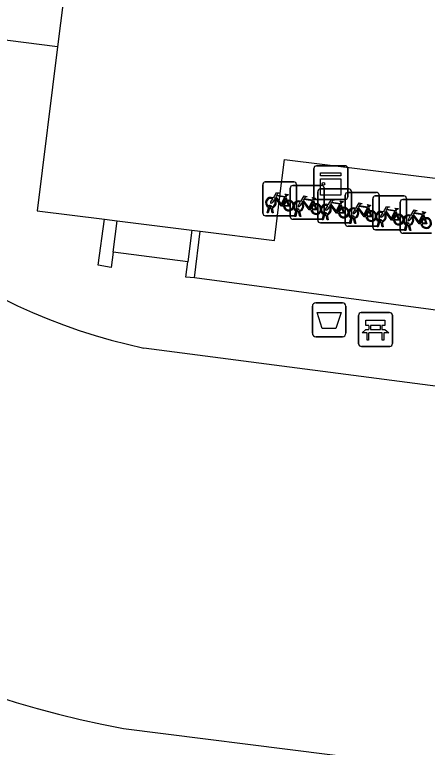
# Model space of a CAD drawing. Extents: x 161696 to 162377, y 380761 to 381673.
# Drawn here: x 162077.62 to 162089.82, y 381261.26 to 381282.94 of the extents above; entities that cross this region are included whole.
import ezdxf

# ---------------------------------------------------------------- set-up
doc = ezdxf.new("R2010")
doc.units = 0
for name, color, linetype in [('IMGEO_Afvalbak', 7, 'Continuous'), ('IMGEO_Bank', 7, 'Continuous'), ('IMGEO_Erf', 7, 'Continuous'), ('IMGEO_Fietsenrek', 7, 'Continuous'), ('IMGEO_Kast', 7, 'Continuous'), ('IMGEO_Pand', 7, 'Continuous'), ('IMGEO_Parkeervlak_open', 7, 'Continuous'), ('IMGEO_Voetpad_open', 7, 'Continuous')]:
    doc.layers.add(name, color=color, linetype=linetype)

msp = doc.modelspace()

# ---------------------------------------------------------------- linework, layer by layer
at = {"layer": 'IMGEO_Afvalbak'}
for p, q in [((162086.42, 381273.51), (162086.42, 381274.31)), ((162086.42, 381274.31), (162086.42, 381273.51)), ((162086.52, 381274.41), (162087.31, 381274.41)), ((162087.31, 381274.41), (162086.52, 381274.41)), ((162087.41, 381274.31), (162087.41, 381273.51)), ((162087.41, 381273.51), (162087.41, 381274.31)), ((162087.31, 381273.41), (162086.52, 381273.41)), ((162086.52, 381273.41), (162087.31, 381273.41))]:
    msp.add_line(p, q, dxfattribs=at)
msp.add_lwpolyline([(162086.563, 381274.124), (162087.267, 381274.124), (162087.118, 381273.654), (162086.712, 381273.654), (162086.563, 381274.124)], dxfattribs=at)
for centre, start, end in [((162086.52, 381274.31), 90, 180), ((162086.52, 381274.31), 90, 180), ((162087.31, 381274.31), 0, 90), ((162087.31, 381274.31), 360, 90), ((162086.52, 381273.51), 180, 270), ((162086.52, 381273.51), 180, 270), ((162087.31, 381273.51), 270, 0), ((162087.31, 381273.51), 270, 0)]:
    msp.add_arc(centre, 0.1, start, end, dxfattribs=at)
at = {"layer": 'IMGEO_Bank'}
for p, q in [((162087.786, 381273.198), (162087.786, 381274.039)), ((162087.786, 381274.039), (162087.786, 381273.198)), ((162087.861, 381274.123), (162088.702, 381274.123)), ((162088.702, 381274.123), (162087.861, 381274.123)), ((162088.786, 381274.048), (162088.786, 381273.207)), ((162088.786, 381273.207), (162088.786, 381274.048)), ((162088.095, 381273.629), (162088.095, 381273.735)), ((162088.139, 381273.735), (162088.139, 381273.629)), ((162088.427, 381273.741), (162088.145, 381273.741)), ((162088.145, 381273.623), (162088.427, 381273.623)), ((162088.433, 381273.629), (162088.433, 381273.735)), ((162088.477, 381273.735), (162088.477, 381273.629)), ((162088.483, 381273.521), (162088.09, 381273.521)), ((162088.711, 381273.123), (162087.87, 381273.123)), ((162087.87, 381273.123), (162088.711, 381273.123))]:
    msp.add_line(p, q, dxfattribs=at)
for points in [[(162088.089, 381273.741), (162088.003, 381273.741), (162088.003, 381273.902), (162088.566, 381273.902), (162088.566, 381273.741), (162088.483, 381273.741)], [(162088.033, 381273.521), (162087.891, 381273.521), (162088.003, 381273.623), (162088.089, 381273.623)], [(162088.483, 381273.623), (162088.566, 381273.623), (162088.678, 381273.521), (162088.539, 381273.521)], [(162088.083, 381273.514), (162088.083, 381273.307), (162088.04, 381273.307), (162088.04, 381273.514)], [(162088.533, 381273.514), (162088.533, 381273.307), (162088.489, 381273.307), (162088.489, 381273.514)]]:
    msp.add_lwpolyline(points, dxfattribs=at)
for centre, radius, start, end in [((162087.864, 381274.045), 0.0779, 92.4484, 184.2845), ((162087.864, 381274.045), 0.0779, 92.4484, 184.2845), ((162088.708, 381274.045), 0.0779, 2.4484, 94.2845), ((162088.708, 381274.045), 0.0779, 2.4484, 94.2845), ((162088.088, 381273.734), 0.00671, 2.8957, 87.1043), ((162088.088, 381273.63), 0.00671, 272.8957, 357.1043), ((162088.145, 381273.734), 0.00671, 92.8957, 177.1043), ((162088.145, 381273.63), 0.00671, 182.8957, 267.1043), ((162088.427, 381273.734), 0.00671, 2.8957, 87.1043), ((162088.427, 381273.63), 0.00671, 272.8957, 357.1043), ((162088.484, 381273.734), 0.00671, 92.8957, 177.1043), ((162088.484, 381273.63), 0.00671, 182.8957, 267.1043), ((162088.033, 381273.514), 0.00671, 2.8957, 87.1043), ((162088.09, 381273.514), 0.00671, 92.8957, 177.1043), ((162088.482, 381273.514), 0.00671, 2.8957, 87.1043), ((162088.539, 381273.514), 0.00671, 92.8957, 177.1043), ((162087.864, 381273.201), 0.0779, 182.4484, 274.2845), ((162087.864, 381273.201), 0.0779, 182.4484, 274.2845), ((162088.708, 381273.201), 0.0779, 272.4484, 4.2845), ((162088.708, 381273.201), 0.0779, 272.4484, 4.2845)]:
    msp.add_arc(centre, radius, start, end, dxfattribs=at)
at = {"layer": 'IMGEO_Erf'}
for points in [[(162080.528, 381275.914), (162080.646, 381276.838)], [(162082.857, 381276.562), (162082.738, 381275.629)], [(162082.934, 381275.15), (162083.104, 381276.531)]]:
    msp.add_lwpolyline(points, dxfattribs=at)
at = {"layer": 'IMGEO_Fietsenrek'}
for p, q in [((162085.028, 381277.99), (162085.869, 381277.99)), ((162085.869, 381277.99), (162085.028, 381277.99)), ((162084.953, 381277.065), (162084.953, 381277.906)), ((162084.953, 381277.906), (162084.953, 381277.065)), ((162085.766, 381276.961), (162085.766, 381277.802)), ((162085.766, 381277.802), (162085.766, 381276.961)), ((162085.841, 381277.886), (162086.682, 381277.886)), ((162086.682, 381277.886), (162085.841, 381277.886)), ((162085.953, 381277.915), (162085.953, 381277.074)), ((162085.953, 381277.074), (162085.953, 381277.915)), ((162086.654, 381277.783), (162087.495, 381277.783)), ((162087.495, 381277.783), (162086.654, 381277.783)), ((162086.766, 381277.811), (162086.766, 381276.97)), ((162086.766, 381276.97), (162086.766, 381277.811)), ((162087.579, 381277.708), (162087.579, 381276.867)), ((162087.579, 381276.867), (162087.579, 381277.708)), ((162085.64, 381277.539), (162085.676, 381277.444)), ((162086.579, 381276.858), (162086.579, 381277.699)), ((162086.579, 381277.699), (162086.579, 381276.858)), ((162087.393, 381276.754), (162087.393, 381277.595)), ((162087.393, 381277.595), (162087.393, 381276.754)), ((162087.468, 381277.679), (162088.309, 381277.679)), ((162088.309, 381277.679), (162087.468, 381277.679)), ((162088.206, 381276.65), (162088.206, 381277.491)), ((162088.206, 381277.491), (162088.206, 381276.65)), ((162088.281, 381277.575), (162089.122, 381277.575)), ((162089.122, 381277.575), (162088.281, 381277.575)), ((162088.393, 381277.604), (162088.393, 381276.763)), ((162088.393, 381276.763), (162088.393, 381277.604)), ((162089.206, 381277.5), (162089.206, 381276.659)), ((162089.206, 381276.659), (162089.206, 381277.5)), ((162086.453, 381277.435), (162086.489, 381277.34)), ((162087.266, 381277.332), (162087.302, 381277.237)), ((162089.019, 381276.547), (162089.019, 381277.388)), ((162089.019, 381277.388), (162089.019, 381276.547)), ((162089.094, 381277.472), (162089.935, 381277.472)), ((162089.935, 381277.472), (162089.094, 381277.472)), ((162085.08, 381277.074), (162085.119, 381277.234)), ((162085.114, 381277.074), (162085.08, 381277.074)), ((162085.149, 381277.222), (162085.114, 381277.074)), ((162085.191, 381277.246), (162085.19, 381277.25)), ((162085.232, 381277.074), (162085.198, 381277.216)), ((162085.222, 381277.257), (162085.223, 381277.25)), ((162085.23, 381277.22), (162085.265, 381277.074)), ((162085.265, 381277.074), (162085.232, 381277.074)), ((162085.893, 381276.97), (162085.932, 381277.13)), ((162085.962, 381277.118), (162085.927, 381276.97)), ((162086.004, 381277.142), (162086.003, 381277.146)), ((162086.045, 381276.97), (162086.011, 381277.112)), ((162086.035, 381277.153), (162086.036, 381277.146)), ((162086.043, 381277.116), (162086.078, 381276.97)), ((162088.08, 381277.228), (162088.116, 381277.133)), ((162088.893, 381277.124), (162088.929, 381277.029)), ((162085.878, 381276.99), (162085.037, 381276.99)), ((162085.037, 381276.99), (162085.878, 381276.99)), ((162086.691, 381276.886), (162085.85, 381276.886)), ((162085.85, 381276.886), (162086.691, 381276.886)), ((162085.927, 381276.97), (162085.893, 381276.97)), ((162086.078, 381276.97), (162086.045, 381276.97)), ((162086.706, 381276.867), (162086.745, 381277.027)), ((162086.74, 381276.867), (162086.706, 381276.867)), ((162086.775, 381277.015), (162086.74, 381276.867)), ((162086.817, 381277.039), (162086.816, 381277.043)), ((162086.858, 381276.867), (162086.824, 381277.009)), ((162086.848, 381277.05), (162086.849, 381277.043)), ((162086.856, 381277.013), (162086.891, 381276.867)), ((162086.891, 381276.867), (162086.858, 381276.867)), ((162087.52, 381276.763), (162087.559, 381276.923)), ((162087.589, 381276.911), (162087.554, 381276.763)), ((162087.631, 381276.935), (162087.63, 381276.939)), ((162087.672, 381276.763), (162087.638, 381276.905)), ((162087.662, 381276.946), (162087.663, 381276.939)), ((162087.67, 381276.909), (162087.705, 381276.763)), ((162088.475, 381276.842), (162088.476, 381276.835)), ((162089.706, 381277.021), (162089.742, 381276.926)), ((162087.504, 381276.783), (162086.663, 381276.783)), ((162086.663, 381276.783), (162087.504, 381276.783)), ((162088.318, 381276.679), (162087.477, 381276.679)), ((162087.477, 381276.679), (162088.318, 381276.679)), ((162087.554, 381276.763), (162087.52, 381276.763)), ((162087.705, 381276.763), (162087.672, 381276.763)), ((162088.333, 381276.659), (162088.372, 381276.819)), ((162088.367, 381276.659), (162088.333, 381276.659)), ((162088.402, 381276.807), (162088.367, 381276.659)), ((162088.444, 381276.831), (162088.443, 381276.835)), ((162088.485, 381276.659), (162088.451, 381276.801)), ((162088.483, 381276.805), (162088.518, 381276.659)), ((162088.518, 381276.659), (162088.485, 381276.659)), ((162089.146, 381276.556), (162089.185, 381276.716)), ((162089.215, 381276.704), (162089.18, 381276.556)), ((162089.257, 381276.728), (162089.256, 381276.732)), ((162089.298, 381276.556), (162089.264, 381276.698)), ((162089.288, 381276.739), (162089.289, 381276.732)), ((162089.296, 381276.702), (162089.331, 381276.556)), ((162089.131, 381276.575), (162088.29, 381276.575)), ((162088.29, 381276.575), (162089.131, 381276.575)), ((162089.944, 381276.472), (162089.103, 381276.472)), ((162089.103, 381276.472), (162089.944, 381276.472)), ((162089.18, 381276.556), (162089.146, 381276.556)), ((162089.331, 381276.556), (162089.298, 381276.556))]:
    msp.add_line(p, q, dxfattribs=at)
for points in [[(162085.287, 381277.464), (162085.235, 381277.374), (162085.195, 381277.349), (162085.196, 381277.396), (162085.251, 381277.49)], [(162085.266, 381277.516), (162085.361, 381277.68), (162085.447, 381277.666), (162085.449, 381277.657), (162085.393, 381277.646), (162085.366, 381277.601), (162085.622, 381277.56)], [(162085.562, 381277.272), (162085.512, 381277.272), (162085.321, 381277.523), (162085.302, 381277.491)], [(162085.609, 381277.535), (162085.352, 381277.576), (162085.335, 381277.547), (162085.502, 381277.327), (162085.609, 381277.535)], [(162085.657, 381277.437), (162085.627, 381277.514), (162085.518, 381277.296), (162085.561, 381277.296)], [(162085.622, 381277.56), (162085.647, 381277.609), (162085.641, 381277.613), (162085.618, 381277.617), (162085.606, 381277.624), (162085.605, 381277.627), (162085.607, 381277.632), (162085.702, 381277.617), (162085.704, 381277.607), (162085.694, 381277.594), (162085.682, 381277.588), (162085.668, 381277.594), (162085.64, 381277.539)], [(162086.079, 381277.412), (162086.174, 381277.576), (162086.26, 381277.562), (162086.262, 381277.553), (162086.206, 381277.542), (162086.179, 381277.497), (162086.435, 381277.456)], [(162086.435, 381277.456), (162086.46, 381277.505), (162086.454, 381277.509), (162086.431, 381277.513), (162086.419, 381277.52), (162086.418, 381277.523), (162086.42, 381277.528), (162086.515, 381277.513), (162086.517, 381277.503), (162086.507, 381277.49), (162086.495, 381277.484), (162086.481, 381277.49), (162086.453, 381277.435)], [(162085.591, 381277.296), (162085.711, 381277.295), (162085.667, 381277.409)], [(162085.687, 381277.416), (162085.742, 381277.271), (162085.592, 381277.271)], [(162086.1, 381277.36), (162086.048, 381277.27), (162086.008, 381277.245), (162086.009, 381277.292), (162086.064, 381277.386)], [(162086.375, 381277.168), (162086.325, 381277.168), (162086.134, 381277.419), (162086.115, 381277.387)], [(162086.422, 381277.431), (162086.165, 381277.472), (162086.148, 381277.443), (162086.315, 381277.223), (162086.422, 381277.431)], [(162086.47, 381277.333), (162086.44, 381277.41), (162086.331, 381277.192), (162086.374, 381277.192)], [(162086.404, 381277.192), (162086.524, 381277.191), (162086.48, 381277.305)], [(162086.5, 381277.312), (162086.555, 381277.167), (162086.405, 381277.167)], [(162086.913, 381277.257), (162086.861, 381277.167), (162086.821, 381277.142), (162086.822, 381277.189), (162086.877, 381277.283)], [(162086.892, 381277.309), (162086.987, 381277.473), (162087.073, 381277.459), (162087.075, 381277.45), (162087.019, 381277.439), (162086.992, 381277.394), (162087.248, 381277.353)], [(162087.188, 381277.065), (162087.138, 381277.065), (162086.947, 381277.316), (162086.928, 381277.284)], [(162087.235, 381277.328), (162086.978, 381277.369), (162086.961, 381277.34), (162087.128, 381277.12), (162087.235, 381277.328)], [(162087.283, 381277.23), (162087.253, 381277.307), (162087.144, 381277.089), (162087.187, 381277.089)], [(162087.248, 381277.353), (162087.273, 381277.402), (162087.267, 381277.406), (162087.244, 381277.41), (162087.232, 381277.417), (162087.231, 381277.42), (162087.233, 381277.425), (162087.328, 381277.41), (162087.33, 381277.4), (162087.32, 381277.387), (162087.308, 381277.381), (162087.294, 381277.387), (162087.266, 381277.332)], [(162087.706, 381277.205), (162087.801, 381277.369), (162087.887, 381277.355), (162087.889, 381277.346), (162087.833, 381277.335), (162087.806, 381277.29), (162088.062, 381277.249)], [(162088.062, 381277.249), (162088.087, 381277.298), (162088.081, 381277.302), (162088.058, 381277.306), (162088.046, 381277.313), (162088.045, 381277.316), (162088.047, 381277.321), (162088.142, 381277.306), (162088.144, 381277.296), (162088.134, 381277.283), (162088.122, 381277.277), (162088.108, 381277.283), (162088.08, 381277.228)], [(162087.217, 381277.089), (162087.337, 381277.088), (162087.293, 381277.202)], [(162087.313, 381277.209), (162087.368, 381277.064), (162087.218, 381277.064)], [(162087.727, 381277.153), (162087.675, 381277.063), (162087.635, 381277.038), (162087.636, 381277.085), (162087.691, 381277.179)], [(162088.002, 381276.961), (162087.952, 381276.961), (162087.761, 381277.212), (162087.742, 381277.18)], [(162088.049, 381277.224), (162087.792, 381277.265), (162087.775, 381277.236), (162087.942, 381277.016), (162088.049, 381277.224)], [(162088.097, 381277.126), (162088.067, 381277.203), (162087.958, 381276.985), (162088.001, 381276.985)], [(162088.031, 381276.985), (162088.151, 381276.984), (162088.107, 381277.098)], [(162088.127, 381277.105), (162088.182, 381276.96), (162088.032, 381276.96)], [(162088.54, 381277.049), (162088.488, 381276.959), (162088.448, 381276.934), (162088.449, 381276.981), (162088.504, 381277.075)], [(162088.519, 381277.101), (162088.614, 381277.265), (162088.7, 381277.251), (162088.702, 381277.242), (162088.646, 381277.231), (162088.619, 381277.186), (162088.875, 381277.145)], [(162088.815, 381276.857), (162088.765, 381276.857), (162088.574, 381277.108), (162088.555, 381277.076)], [(162088.862, 381277.12), (162088.605, 381277.161), (162088.588, 381277.132), (162088.755, 381276.912), (162088.862, 381277.12)], [(162088.91, 381277.022), (162088.88, 381277.099), (162088.771, 381276.881), (162088.814, 381276.881)], [(162088.875, 381277.145), (162088.9, 381277.194), (162088.894, 381277.198), (162088.871, 381277.202), (162088.859, 381277.209), (162088.858, 381277.212), (162088.86, 381277.217), (162088.955, 381277.202), (162088.957, 381277.192), (162088.947, 381277.179), (162088.935, 381277.173), (162088.921, 381277.179), (162088.893, 381277.124)], [(162089.332, 381276.998), (162089.427, 381277.162), (162089.513, 381277.148), (162089.515, 381277.139), (162089.459, 381277.128), (162089.432, 381277.083), (162089.688, 381277.042)], [(162089.675, 381277.017), (162089.418, 381277.058), (162089.401, 381277.029), (162089.568, 381276.809), (162089.675, 381277.017)], [(162089.688, 381277.042), (162089.713, 381277.091), (162089.707, 381277.095), (162089.684, 381277.099), (162089.672, 381277.106), (162089.671, 381277.109), (162089.673, 381277.114), (162089.768, 381277.099), (162089.77, 381277.089), (162089.76, 381277.076), (162089.748, 381277.07), (162089.734, 381277.076), (162089.706, 381277.021)], [(162088.844, 381276.881), (162088.964, 381276.88), (162088.92, 381276.994)], [(162088.94, 381277.001), (162088.995, 381276.856), (162088.845, 381276.856)], [(162089.353, 381276.946), (162089.301, 381276.856), (162089.261, 381276.831), (162089.262, 381276.878), (162089.317, 381276.972)], [(162089.628, 381276.754), (162089.578, 381276.754), (162089.387, 381277.005), (162089.368, 381276.973)], [(162089.723, 381276.919), (162089.693, 381276.996), (162089.584, 381276.778), (162089.627, 381276.778)], [(162089.657, 381276.778), (162089.777, 381276.777), (162089.733, 381276.891)], [(162089.753, 381276.898), (162089.808, 381276.753), (162089.658, 381276.753)]]:
    msp.add_lwpolyline(points, dxfattribs=at)
for centre, radius, start, end in [((162085.031, 381277.912), 0.0779, 92.4484, 184.2845), ((162085.031, 381277.912), 0.0779, 92.4484, 184.2845), ((162085.875, 381277.912), 0.0779, 2.4484, 94.2845), ((162085.875, 381277.912), 0.0779, 2.4484, 94.2845), ((162085.844, 381277.808), 0.0779, 92.4484, 184.2845), ((162085.844, 381277.808), 0.0779, 92.4484, 184.2845), ((162086.657, 381277.705), 0.0779, 92.4484, 184.2845), ((162086.657, 381277.705), 0.0779, 92.4484, 184.2845), ((162086.688, 381277.808), 0.0779, 2.4484, 94.2845), ((162086.688, 381277.808), 0.0779, 2.4484, 94.2845), ((162087.501, 381277.705), 0.0779, 2.4484, 94.2845), ((162087.501, 381277.705), 0.0779, 2.4484, 94.2845), ((162085.193, 381277.375), 0.159, 62.6766, 242.1369), ((162085.193, 381277.375), 0.129, 63.3192, 238.903), ((162085.193, 381277.375), 0.159, 283.5766, 46.6042), ((162087.471, 381277.601), 0.0779, 92.4484, 184.2845), ((162087.471, 381277.601), 0.0779, 92.4484, 184.2845), ((162088.284, 381277.497), 0.0779, 92.4484, 184.2845), ((162088.284, 381277.497), 0.0779, 92.4484, 184.2845), ((162088.315, 381277.601), 0.0779, 2.4484, 94.2845), ((162088.315, 381277.601), 0.0779, 2.4484, 94.2845), ((162089.128, 381277.497), 0.0779, 2.4484, 94.2845), ((162089.128, 381277.497), 0.0779, 2.4484, 94.2845), ((162085.173, 381277.246), 0.0499, 12.8025, 158.6934), ((162085.193, 381277.375), 0.129, 283.6043, 43.4302), ((162085.72, 381277.291), 0.159, 113.3408, 178.3217), ((162085.72, 381277.291), 0.159, 187.0065, 105.7708), ((162085.72, 381277.291), 0.129, 113.923, 177.9556), ((162085.72, 381277.291), 0.129, 188.6715, 104.5883), ((162086.006, 381277.271), 0.159, 62.6766, 242.1369), ((162086.006, 381277.271), 0.129, 63.3192, 238.903), ((162086.006, 381277.271), 0.129, 283.6043, 43.4302), ((162086.006, 381277.271), 0.159, 283.5766, 46.6042), ((162086.533, 381277.187), 0.159, 113.3408, 178.3217), ((162086.533, 381277.187), 0.159, 187.0065, 105.7708), ((162086.533, 381277.187), 0.129, 113.923, 177.9556), ((162086.533, 381277.187), 0.129, 188.6715, 104.5883), ((162086.819, 381277.168), 0.159, 62.6766, 242.1369), ((162086.819, 381277.168), 0.129, 63.3192, 238.903), ((162086.819, 381277.168), 0.159, 283.5766, 46.6042), ((162089.097, 381277.394), 0.0779, 92.4484, 184.2845), ((162089.097, 381277.394), 0.0779, 92.4484, 184.2845), ((162085.031, 381277.068), 0.0779, 182.4484, 274.2845), ((162085.031, 381277.068), 0.0779, 182.4484, 274.2845), ((162085.193, 381277.375), 0.159, 253.9967, 271.7867), ((162085.173, 381277.246), 0.0174, 12.8025, 163.4502), ((162085.193, 381277.375), 0.129, 253.415, 269.0204), ((162085.875, 381277.068), 0.0779, 272.4484, 4.2845), ((162085.875, 381277.068), 0.0779, 272.4484, 4.2845), ((162085.986, 381277.142), 0.0499, 12.8025, 158.6934), ((162086.006, 381277.271), 0.159, 253.9967, 271.7867), ((162085.986, 381277.142), 0.0174, 12.8025, 163.4502), ((162086.006, 381277.271), 0.129, 253.415, 269.0204), ((162086.799, 381277.039), 0.0499, 12.8025, 158.6934), ((162086.799, 381277.039), 0.0174, 12.8025, 163.4502), ((162086.819, 381277.168), 0.129, 283.6043, 43.4302), ((162087.346, 381277.084), 0.159, 113.3408, 178.3217), ((162087.346, 381277.084), 0.159, 187.0065, 105.7708), ((162087.346, 381277.084), 0.129, 113.923, 177.9556), ((162087.346, 381277.084), 0.129, 188.6715, 104.5883), ((162087.633, 381277.064), 0.159, 62.6766, 242.1369), ((162087.633, 381277.064), 0.129, 63.3192, 238.903), ((162087.633, 381277.064), 0.129, 283.6043, 43.4302), ((162087.633, 381277.064), 0.159, 283.5766, 46.6042), ((162088.16, 381276.98), 0.159, 113.3408, 178.3217), ((162088.16, 381276.98), 0.159, 187.0065, 105.7708), ((162088.16, 381276.98), 0.129, 113.923, 177.9556), ((162088.16, 381276.98), 0.129, 188.6715, 104.5883), ((162088.446, 381276.96), 0.159, 62.6766, 242.1369), ((162088.446, 381276.96), 0.129, 63.3192, 238.903), ((162088.446, 381276.96), 0.159, 283.5766, 46.6042), ((162085.844, 381276.964), 0.0779, 182.4484, 274.2845), ((162085.844, 381276.964), 0.0779, 182.4484, 274.2845), ((162086.657, 381276.861), 0.0779, 182.4484, 274.2845), ((162086.657, 381276.861), 0.0779, 182.4484, 274.2845), ((162086.688, 381276.964), 0.0779, 272.4484, 4.2845), ((162086.688, 381276.964), 0.0779, 272.4484, 4.2845), ((162086.819, 381277.168), 0.159, 253.9967, 271.7867), ((162086.819, 381277.168), 0.129, 253.415, 269.0204), ((162087.501, 381276.861), 0.0779, 272.4484, 4.2845), ((162087.501, 381276.861), 0.0779, 272.4484, 4.2845), ((162087.613, 381276.935), 0.0499, 12.8025, 158.6934), ((162087.633, 381277.064), 0.159, 253.9967, 271.7867), ((162087.613, 381276.935), 0.0174, 12.8025, 163.4502), ((162087.633, 381277.064), 0.129, 253.415, 269.0204), ((162088.426, 381276.831), 0.0499, 12.8025, 158.6934), ((162088.426, 381276.831), 0.0174, 12.8025, 163.4502), ((162088.446, 381276.96), 0.129, 283.6043, 43.4302), ((162088.973, 381276.876), 0.159, 113.3408, 178.3217), ((162088.973, 381276.876), 0.159, 187.0065, 105.7708), ((162088.973, 381276.876), 0.129, 113.923, 177.9556), ((162088.973, 381276.876), 0.129, 188.6715, 104.5883), ((162089.259, 381276.857), 0.159, 62.6766, 242.1369), ((162089.259, 381276.857), 0.129, 63.3192, 238.903), ((162089.259, 381276.857), 0.129, 283.6043, 43.4302), ((162089.259, 381276.857), 0.159, 283.5766, 46.6042), ((162089.786, 381276.773), 0.159, 113.3408, 178.3217), ((162089.786, 381276.773), 0.159, 187.0065, 105.7708), ((162089.786, 381276.773), 0.129, 113.923, 177.9556), ((162089.786, 381276.773), 0.129, 188.6715, 104.5883), ((162087.471, 381276.757), 0.0779, 182.4484, 274.2845), ((162087.471, 381276.757), 0.0779, 182.4484, 274.2845), ((162088.284, 381276.653), 0.0779, 182.4484, 274.2845), ((162088.284, 381276.653), 0.0779, 182.4484, 274.2845), ((162088.315, 381276.757), 0.0779, 272.4484, 4.2845), ((162088.315, 381276.757), 0.0779, 272.4484, 4.2845), ((162088.446, 381276.96), 0.159, 253.9967, 271.7867), ((162088.446, 381276.96), 0.129, 253.415, 269.0204), ((162089.128, 381276.653), 0.0779, 272.4484, 4.2845), ((162089.128, 381276.653), 0.0779, 272.4484, 4.2845), ((162089.239, 381276.728), 0.0499, 12.8025, 158.6934), ((162089.259, 381276.857), 0.159, 253.9967, 271.7867), ((162089.239, 381276.728), 0.0174, 12.8025, 163.4502), ((162089.259, 381276.857), 0.129, 253.415, 269.0204), ((162089.097, 381276.55), 0.0779, 182.4484, 274.2845), ((162089.097, 381276.55), 0.0779, 182.4484, 274.2845)]:
    msp.add_arc(centre, radius, start, end, dxfattribs=at)
at = {"layer": 'IMGEO_Kast'}
for p, q in [((162086.468, 381277.543), (162086.468, 381278.384)), ((162086.468, 381278.384), (162086.468, 381277.543)), ((162086.543, 381278.468), (162087.384, 381278.468)), ((162087.384, 381278.468), (162086.543, 381278.468)), ((162087.468, 381278.393), (162087.468, 381277.552)), ((162087.468, 381277.552), (162087.468, 381278.393)), ((162087.393, 381277.468), (162086.552, 381277.468)), ((162086.552, 381277.468), (162087.393, 381277.468))]:
    msp.add_line(p, q, dxfattribs=at)
for points in [[(162086.663, 381278.258), (162087.263, 381278.258), (162087.263, 381278.173), (162086.663, 381278.173), (162086.663, 381278.258)], [(162086.663, 381278.083), (162087.263, 381278.083), (162087.263, 381277.594), (162086.663, 381277.594), (162086.663, 381278.083)]]:
    msp.add_lwpolyline(points, dxfattribs=at)
msp.add_circle((162086.747, 381277.932), 0.0377, dxfattribs=at)
for centre, start, end in [((162086.546, 381278.39), 92.4484, 184.2845), ((162086.546, 381278.39), 92.4484, 184.2845), ((162087.39, 381278.39), 2.4484, 94.2845), ((162087.39, 381278.39), 2.4484, 94.2845), ((162086.546, 381277.546), 182.4484, 274.2845), ((162086.546, 381277.546), 182.4484, 274.2845), ((162087.39, 381277.546), 272.4484, 4.2845), ((162087.39, 381277.546), 272.4484, 4.2845)]:
    msp.add_arc(centre, 0.0779, start, end, dxfattribs=at)
at = {"layer": 'IMGEO_Pand'}
for points in [[(162079.061, 381283.394), (162078.887, 381281.99)], [(162078.887, 381281.99), (162078.282, 381277.132), (162080.276, 381276.884)], [(162083.104, 381276.531), (162085.3, 381276.258), (162085.453, 381277.49), (162085.598, 381278.658), (162091.479, 381277.926), (162091.414, 381277.398), (162092.011, 381277.324), (162092.074, 381277.829), (162098.009, 381277.091), (162097.937, 381276.514), (162098.592, 381276.433), (162098.663, 381277.007), (162099.109, 381276.951), (162099.001, 381276.083), (162099.278, 381275.728), (162099.999, 381274.802), (162099.923, 381274.191)], [(162080.276, 381276.884), (162080.646, 381276.838)], [(162080.646, 381276.838), (162082.857, 381276.562)], [(162082.857, 381276.562), (162083.104, 381276.531)]]:
    msp.add_lwpolyline(points, dxfattribs=at)
at = {"layer": 'IMGEO_Parkeervlak_open'}
msp.add_lwpolyline([(162080.833, 381261.819), (162099.137, 381259.51)], dxfattribs=at)
msp.add_arc((162086.594, 381292.555), 31.271, 221.2827, 259.3835, dxfattribs=at)
at = {"layer": 'IMGEO_Voetpad_open'}
for points in [[(162078.887, 381281.99), (162076.016, 381282.35), (162078.949, 381304.974), (162083.138, 381304.445)], [(162080.528, 381275.914), (162080.47, 381275.46), (162080.088, 381275.522), (162080.276, 381276.884)], [(162082.738, 381275.629), (162080.528, 381275.914)], [(162082.934, 381275.15), (162082.68, 381275.175), (162082.738, 381275.629)], [(162099.781, 381272.896), (162082.934, 381275.15)], [(162101.773, 381270.418), (162081.438, 381273.075)]]:
    msp.add_lwpolyline(points, dxfattribs=at)
msp.add_arc((162084.915, 381289.645), 16.931, 205.0208, 258.15, dxfattribs=at)

doc.saveas('drawing.dxf')
